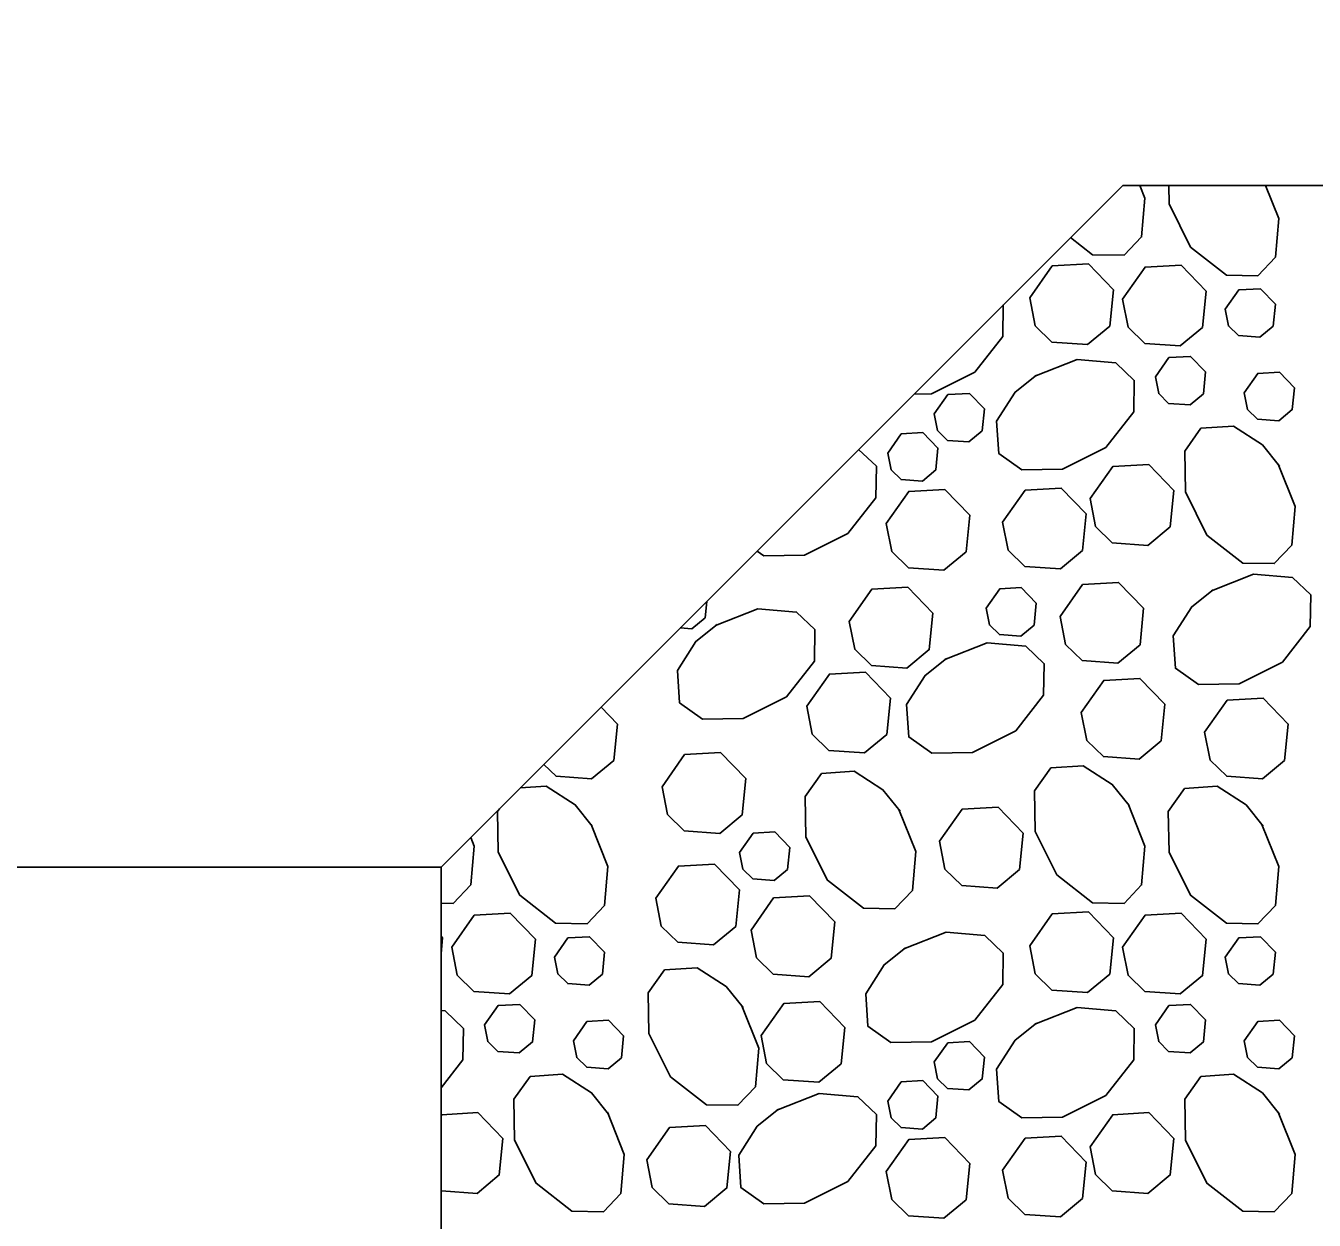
# Model space of a CAD drawing. Extents: x 636530 to 644067, y 294168 to 299122.
# Drawn here: x 638646.65 to 638662.01, y 297841.24 to 297855.48 of the extents above; entities that cross this region are included whole.
import ezdxf

# ---------------------------------------------------------------- set-up
doc = ezdxf.new("R2010")
doc.units = 0
doc.layers.add('1', color=7, linetype='Continuous')

msp = doc.modelspace()

# ---------------------------------------------------------------- linework, layer by layer
at = {"layer": '1'}
for p, q in [((638651.603, 297845.45), (638659.73, 297853.577)), ((638659.73, 297853.577), (638680.295, 297853.577)), ((638586.73, 297845.45), (638651.603, 297845.45)), ((638651.603, 297845.45), (638651.603, 297833.258))]:
    msp.add_line(p, q, dxfattribs=at)
msp.add_lwpolyline([(638314.366, 297861.706), (638619.166, 297861.706), (638619.166, 297845.45), (638651.603, 297845.45), (638659.73, 297853.577), (638680.295, 297853.577), (638680.295, 297854.336), (638685.256, 297856.696), (638675.071, 297855.303), (638680.295, 297857.854), (638680.295, 297861.706), (638680.295, 297866.786), (638314.366, 297866.786)], close=True, dxfattribs=at)
for points in [[(638659.934, 297853.577), (638659.994, 297853.426), (638659.954, 297852.964), (638659.745, 297852.744), (638659.37, 297852.751), (638659.108, 297852.956)], [(638661.431, 297853.577), (638661.588, 297853.182), (638661.548, 297852.72), (638661.339, 297852.5), (638660.964, 297852.507), (638660.538, 297852.841), (638660.281, 297853.356), (638660.277, 297853.577)], [(638658.62, 297852.236), (638658.889, 297852.619), (638659.319, 297852.643), (638659.617, 297852.334), (638659.574, 297851.9), (638659.309, 297851.68), (638658.885, 297851.71), (638658.685, 297851.904), (638658.621, 297852.236)], [(638659.727, 297852.22), (638659.995, 297852.603), (638660.425, 297852.627), (638660.723, 297852.318), (638660.68, 297851.884), (638660.415, 297851.663), (638659.991, 297851.694), (638659.792, 297851.888), (638659.727, 297852.22)], [(638660.95, 297852.102), (638661.111, 297852.331), (638661.369, 297852.346), (638661.548, 297852.16), (638661.522, 297851.9), (638661.363, 297851.768), (638661.109, 297851.786), (638660.989, 297851.902), (638660.95, 297852.102)], [(638658.305, 297852.152), (638658.305, 297852.152), (638658.298, 297851.777), (638657.965, 297851.351), (638657.45, 297851.093), (638657.242, 297851.09)], [(638658.681, 297851.303), (638659.184, 297851.502), (638659.646, 297851.462), (638659.866, 297851.253), (638659.859, 297850.878), (638659.526, 297850.452), (638659.01, 297850.195), (638658.525, 297850.186), (638658.252, 297850.38), (638658.226, 297850.767), (638658.447, 297851.113), (638658.701, 297851.316)], [(638660.118, 297851.295), (638660.279, 297851.524), (638660.537, 297851.539), (638660.716, 297851.353), (638660.69, 297851.093), (638660.531, 297850.961), (638660.276, 297850.979), (638660.157, 297851.095), (638660.118, 297851.295)], [(638661.177, 297851.106), (638661.338, 297851.335), (638661.596, 297851.35), (638661.775, 297851.164), (638661.749, 297850.904), (638661.59, 297850.772), (638661.336, 297850.79), (638661.216, 297850.906), (638661.177, 297851.106)], [(638657.482, 297850.854), (638657.644, 297851.083), (638657.901, 297851.098), (638658.08, 297850.912), (638658.055, 297850.652), (638657.895, 297850.52), (638657.641, 297850.538), (638657.521, 297850.654), (638657.483, 297850.854)], [(638661.583, 297850.252), (638661.783, 297849.749), (638661.743, 297849.287), (638661.534, 297849.068), (638661.159, 297849.075), (638660.733, 297849.408), (638660.476, 297849.923), (638660.467, 297850.409), (638660.661, 297850.682), (638661.048, 297850.708), (638661.394, 297850.486), (638661.596, 297850.232)], [(638656.928, 297850.387), (638657.089, 297850.617), (638657.347, 297850.631), (638657.526, 297850.446), (638657.5, 297850.185), (638657.341, 297850.053), (638657.086, 297850.071), (638656.967, 297850.187), (638656.928, 297850.387)], [(638656.581, 297850.429), (638656.792, 297850.229), (638656.785, 297849.854), (638656.451, 297849.428), (638655.936, 297849.17), (638655.451, 297849.161), (638655.371, 297849.218)], [(638659.34, 297849.843), (638659.609, 297850.225), (638660.038, 297850.25), (638660.337, 297849.94), (638660.294, 297849.507), (638660.028, 297849.286), (638659.604, 297849.317), (638659.405, 297849.51), (638659.34, 297849.843)], [(638656.91, 297849.546), (638657.179, 297849.929), (638657.608, 297849.953), (638657.906, 297849.644), (638657.863, 297849.21), (638657.598, 297848.99), (638657.174, 297849.02), (638656.975, 297849.214), (638656.91, 297849.546)], [(638658.297, 297849.562), (638658.566, 297849.945), (638658.995, 297849.969), (638659.294, 297849.66), (638659.251, 297849.226), (638658.985, 297849.005), (638658.561, 297849.036), (638658.362, 297849.23), (638658.297, 297849.562)], [(638658.982, 297848.438), (638659.25, 297848.821), (638659.68, 297848.845), (638659.978, 297848.536), (638659.935, 297848.102), (638659.67, 297847.882), (638659.246, 297847.912), (638659.046, 297848.106), (638658.982, 297848.438)], [(638660.786, 297848.744), (638661.289, 297848.943), (638661.751, 297848.904), (638661.971, 297848.695), (638661.964, 297848.32), (638661.631, 297847.894), (638661.115, 297847.636), (638660.63, 297847.628), (638660.357, 297847.822), (638660.331, 297848.208), (638660.552, 297848.554), (638660.806, 297848.757)], [(638656.469, 297848.38), (638656.738, 297848.763), (638657.167, 297848.787), (638657.465, 297848.478), (638657.422, 297848.044), (638657.157, 297847.823), (638656.733, 297847.854), (638656.534, 297848.048), (638656.469, 297848.38)], [(638658.1, 297848.537), (638658.262, 297848.767), (638658.519, 297848.782), (638658.698, 297848.596), (638658.672, 297848.336), (638658.513, 297848.203), (638658.259, 297848.222), (638658.139, 297848.338), (638658.1, 297848.537)], [(638654.875, 297848.331), (638655.378, 297848.53), (638655.841, 297848.491), (638656.06, 297848.282), (638656.053, 297847.907), (638655.72, 297847.481), (638655.205, 297847.223), (638654.719, 297847.215), (638654.446, 297847.409), (638654.42, 297847.795), (638654.642, 297848.141), (638654.896, 297848.344)], [(638654.77, 297848.618), (638654.751, 297848.424), (638654.592, 297848.292), (638654.454, 297848.302)], [(638657.608, 297847.924), (638658.111, 297848.124), (638658.574, 297848.084), (638658.793, 297847.875), (638658.786, 297847.5), (638658.453, 297847.074), (638657.938, 297846.816), (638657.452, 297846.808), (638657.179, 297847.002), (638657.153, 297847.389), (638657.375, 297847.735), (638657.629, 297847.937)], [(638655.963, 297847.368), (638656.232, 297847.751), (638656.661, 297847.775), (638656.959, 297847.466), (638656.916, 297847.032), (638656.651, 297846.811), (638656.227, 297846.842), (638656.028, 297847.036), (638655.963, 297847.368)], [(638659.235, 297847.293), (638659.503, 297847.676), (638659.933, 297847.7), (638660.231, 297847.391), (638660.188, 297846.957), (638659.923, 297846.736), (638659.499, 297846.767), (638659.3, 297846.96), (638659.235, 297847.293)], [(638660.705, 297847.059), (638660.974, 297847.441), (638661.403, 297847.466), (638661.701, 297847.156), (638661.658, 297846.723), (638661.393, 297846.502), (638660.969, 297846.533), (638660.77, 297846.726), (638660.705, 297847.059)], [(638653.511, 297847.359), (638653.706, 297847.156), (638653.663, 297846.723), (638653.398, 297846.502), (638652.974, 297846.533), (638652.827, 297846.675)], [(638654.238, 297846.408), (638654.507, 297846.791), (638654.936, 297846.815), (638655.235, 297846.506), (638655.192, 297846.072), (638654.927, 297845.852), (638654.503, 297845.882), (638654.303, 297846.076), (638654.238, 297846.408)], [(638657.061, 297846.138), (638657.261, 297845.635), (638657.221, 297845.173), (638657.012, 297844.953), (638656.637, 297844.96), (638656.211, 297845.294), (638655.953, 297845.809), (638655.945, 297846.294), (638656.139, 297846.568), (638656.526, 297846.593), (638656.871, 297846.372), (638657.074, 297846.118)], [(638659.794, 297846.203), (638659.994, 297845.7), (638659.954, 297845.238), (638659.745, 297845.018), (638659.37, 297845.025), (638658.944, 297845.359), (638658.686, 297845.874), (638658.678, 297846.359), (638658.872, 297846.633), (638659.259, 297846.659), (638659.604, 297846.437), (638659.807, 297846.183)], [(638652.546, 297846.394), (638652.857, 297846.415), (638653.203, 297846.193), (638653.406, 297845.939)], [(638661.388, 297845.959), (638661.588, 297845.456), (638661.548, 297844.994), (638661.339, 297844.774), (638660.964, 297844.781), (638660.538, 297845.115), (638660.281, 297845.63), (638660.272, 297846.115), (638660.466, 297846.389), (638660.853, 297846.415), (638661.199, 297846.193), (638661.401, 297845.939)], [(638653.393, 297845.959), (638653.592, 297845.456), (638653.553, 297844.994), (638653.344, 297844.774), (638652.969, 297844.781), (638652.543, 297845.115), (638652.285, 297845.63), (638652.277, 297846.115), (638652.299, 297846.147)], [(638657.544, 297845.758), (638657.813, 297846.14), (638658.242, 297846.165), (638658.541, 297845.855), (638658.498, 297845.422), (638658.233, 297845.201), (638657.809, 297845.232), (638657.609, 297845.425), (638657.544, 297845.758)], [(638651.957, 297845.805), (638651.998, 297845.7), (638651.958, 297845.238), (638651.749, 297845.018), (638651.603, 297845.021)], [(638655.162, 297845.624), (638655.324, 297845.854), (638655.581, 297845.869), (638655.76, 297845.683), (638655.734, 297845.423), (638655.575, 297845.29), (638655.321, 297845.309), (638655.201, 297845.425), (638655.162, 297845.624)], [(638654.163, 297845.08), (638654.432, 297845.462), (638654.861, 297845.487), (638655.16, 297845.178), (638655.116, 297844.744), (638654.851, 297844.523), (638654.427, 297844.554), (638654.228, 297844.747), (638654.163, 297845.08)], [(638655.299, 297844.7), (638655.568, 297845.083), (638655.997, 297845.107), (638656.296, 297844.798), (638656.253, 297844.364), (638655.988, 297844.143), (638655.564, 297844.174), (638655.364, 297844.368), (638655.299, 297844.7)], [(638651.731, 297844.494), (638652, 297844.877), (638652.429, 297844.901), (638652.728, 297844.592), (638652.685, 297844.158), (638652.419, 297843.938), (638651.996, 297843.968), (638651.796, 297844.162), (638651.731, 297844.494)], [(638658.62, 297844.511), (638658.889, 297844.893), (638659.319, 297844.918), (638659.617, 297844.608), (638659.574, 297844.175), (638659.309, 297843.954), (638658.885, 297843.985), (638658.685, 297844.178), (638658.621, 297844.51)], [(638659.727, 297844.494), (638659.995, 297844.877), (638660.425, 297844.901), (638660.723, 297844.592), (638660.68, 297844.158), (638660.415, 297843.938), (638659.991, 297843.968), (638659.792, 297844.162), (638659.727, 297844.494)], [(638651.603, 297844.628), (638651.622, 297844.608), (638651.603, 297844.416)], [(638652.955, 297844.376), (638653.116, 297844.606), (638653.374, 297844.62), (638653.553, 297844.435), (638653.527, 297844.175), (638653.368, 297844.042), (638653.113, 297844.061), (638652.994, 297844.177), (638652.955, 297844.376)], [(638657.12, 297844.476), (638657.623, 297844.675), (638658.086, 297844.635), (638658.305, 297844.426), (638658.298, 297844.051), (638657.965, 297843.625), (638657.45, 297843.368), (638656.964, 297843.359), (638656.691, 297843.553), (638656.665, 297843.94), (638656.887, 297844.286), (638657.141, 297844.488)], [(638660.95, 297844.376), (638661.111, 297844.606), (638661.369, 297844.62), (638661.548, 297844.435), (638661.522, 297844.175), (638661.363, 297844.042), (638661.109, 297844.061), (638660.989, 297844.177), (638660.95, 297844.376)], [(638655.19, 297843.796), (638655.39, 297843.293), (638655.35, 297842.83), (638655.141, 297842.611), (638654.766, 297842.618), (638654.34, 297842.951), (638654.082, 297843.466), (638654.074, 297843.952), (638654.268, 297844.225), (638654.655, 297844.251), (638655.001, 297844.029), (638655.203, 297843.775)], [(638652.122, 297843.569), (638652.284, 297843.799), (638652.541, 297843.813), (638652.72, 297843.628), (638652.695, 297843.367), (638652.535, 297843.235), (638652.281, 297843.254), (638652.161, 297843.37), (638652.123, 297843.569)], [(638655.419, 297843.442), (638655.688, 297843.824), (638656.117, 297843.849), (638656.416, 297843.539), (638656.372, 297843.106), (638656.107, 297842.885), (638655.683, 297842.916), (638655.484, 297843.109), (638655.419, 297843.442)], [(638658.681, 297843.577), (638659.184, 297843.776), (638659.646, 297843.736), (638659.866, 297843.528), (638659.859, 297843.153), (638659.526, 297842.726), (638659.01, 297842.469), (638658.525, 297842.46), (638658.252, 297842.655), (638658.226, 297843.041), (638658.447, 297843.387), (638658.701, 297843.59)], [(638660.118, 297843.569), (638660.279, 297843.799), (638660.537, 297843.813), (638660.716, 297843.628), (638660.69, 297843.367), (638660.531, 297843.235), (638660.276, 297843.254), (638660.157, 297843.37), (638660.118, 297843.569)], [(638651.603, 297843.741), (638651.651, 297843.736), (638651.871, 297843.528), (638651.864, 297843.153), (638651.603, 297842.819)], [(638653.182, 297843.38), (638653.343, 297843.609), (638653.601, 297843.624), (638653.78, 297843.438), (638653.754, 297843.178), (638653.595, 297843.046), (638653.34, 297843.064), (638653.221, 297843.18), (638653.182, 297843.38)], [(638661.177, 297843.38), (638661.338, 297843.609), (638661.596, 297843.624), (638661.775, 297843.438), (638661.749, 297843.178), (638661.59, 297843.046), (638661.336, 297843.064), (638661.216, 297843.18), (638661.177, 297843.38)], [(638657.482, 297843.128), (638657.644, 297843.357), (638657.901, 297843.372), (638658.08, 297843.186), (638658.055, 297842.926), (638657.895, 297842.794), (638657.641, 297842.812), (638657.521, 297842.928), (638657.483, 297843.128)], [(638653.588, 297842.527), (638653.788, 297842.024), (638653.748, 297841.561), (638653.539, 297841.342), (638653.164, 297841.349), (638652.738, 297841.682), (638652.48, 297842.197), (638652.472, 297842.683), (638652.666, 297842.956), (638653.053, 297842.982), (638653.398, 297842.76), (638653.601, 297842.506)], [(638656.928, 297842.661), (638657.089, 297842.891), (638657.347, 297842.905), (638657.526, 297842.72), (638657.5, 297842.46), (638657.341, 297842.327), (638657.086, 297842.346), (638656.967, 297842.462), (638656.928, 297842.661)], [(638661.583, 297842.527), (638661.783, 297842.024), (638661.743, 297841.561), (638661.534, 297841.342), (638661.159, 297841.349), (638660.733, 297841.682), (638660.476, 297842.197), (638660.467, 297842.683), (638660.661, 297842.956), (638661.048, 297842.982), (638661.394, 297842.76), (638661.596, 297842.506)], [(638655.607, 297842.552), (638656.11, 297842.752), (638656.572, 297842.712), (638656.792, 297842.503), (638656.785, 297842.128), (638656.451, 297841.702), (638655.936, 297841.444), (638655.451, 297841.436), (638655.177, 297841.63), (638655.151, 297842.017), (638655.373, 297842.362), (638655.627, 297842.565)], [(638651.603, 297842.484), (638651.613, 297842.499), (638652.043, 297842.524), (638652.341, 297842.214), (638652.298, 297841.781), (638652.033, 297841.56), (638651.609, 297841.591), (638651.603, 297841.597)], [(638659.34, 297842.117), (638659.609, 297842.499), (638660.038, 297842.524), (638660.337, 297842.214), (638660.294, 297841.781), (638660.028, 297841.56), (638659.604, 297841.591), (638659.405, 297841.784), (638659.34, 297842.117)], [(638654.056, 297841.962), (638654.325, 297842.345), (638654.754, 297842.369), (638655.053, 297842.06), (638655.01, 297841.626), (638654.744, 297841.406), (638654.32, 297841.436), (638654.121, 297841.63), (638654.056, 297841.962)], [(638656.91, 297841.821), (638657.179, 297842.203), (638657.608, 297842.228), (638657.906, 297841.918), (638657.863, 297841.484), (638657.598, 297841.264), (638657.174, 297841.295), (638656.975, 297841.488), (638656.91, 297841.82)], [(638658.297, 297841.836), (638658.566, 297842.219), (638658.995, 297842.243), (638659.294, 297841.934), (638659.251, 297841.5), (638658.985, 297841.28), (638658.561, 297841.31), (638658.362, 297841.504), (638658.297, 297841.836)]]:
    msp.add_lwpolyline(points, dxfattribs=at)
msp.add_ellipse((638622.056, 297845.26), major_axis=(-55.48, 0), ratio=0.609266, dxfattribs=at)

doc.saveas('drawing.dxf')
